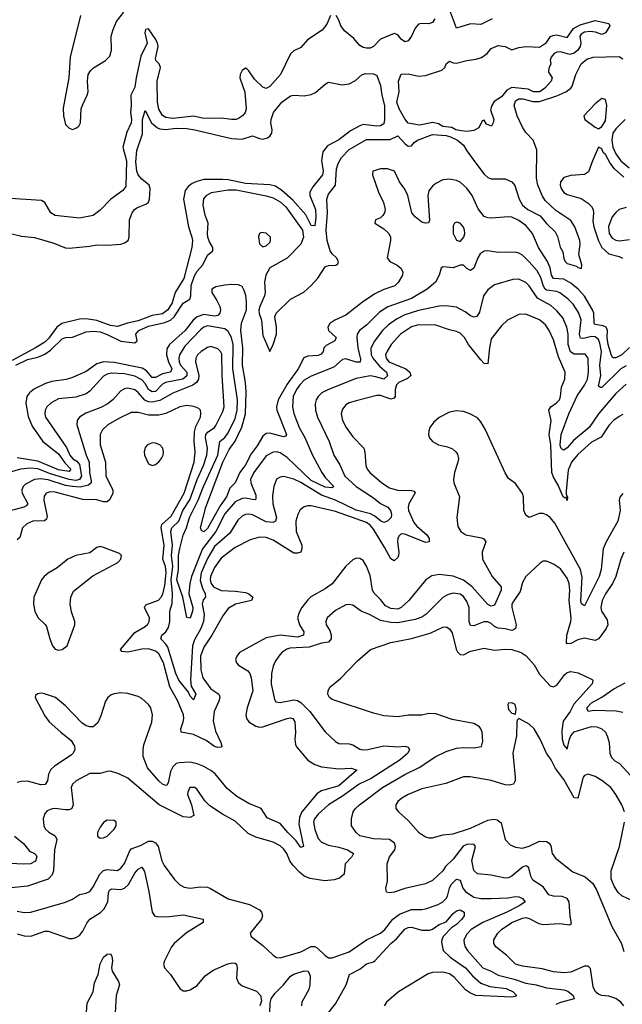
# Model space of a CAD drawing. Header units: inches. Extents: x 1694797 to 1849917, y 907313 to 1017959.
# Tile 456 of 656: x 1772265 to 1775748, y 972798 to 978486. Entities that reach past the tile are written whole.
import ezdxf

# ---------------------------------------------------------------- set-up
doc = ezdxf.new("R2010")
doc.units = ezdxf.units.IN
doc.header["$MEASUREMENT"] = 0
doc.layers.add('B7977', color=7, linetype='Continuous')

msp = doc.modelspace()

# ---------------------------------------------------------------- linework, layer by layer
at = {"layer": 'B7977', "color": 5}
for points, elevation in [([(1772617.2, 978510), (1772557.3, 978270), (1772549.2, 978150.8), (1772515.6, 977975.6), (1772517.4, 977930), (1772530, 977880.7), (1772550, 977859.5), (1772570, 977852.2), (1772590, 977858.4), (1772606.6, 977870), (1772616.9, 977890), (1772621.1, 977970), (1772627.5, 977992.5), (1772655.3, 978050), (1772659.8, 978070), (1772656.1, 978130), (1772661.5, 978170), (1772673.5, 978190), (1772691.8, 978208.2), (1772761.3, 978250), (1772785.7, 978274.3), (1772795.8, 978310), (1772793.5, 978390), (1772804.6, 978430), (1772823.9, 978476.1), (1772867, 978530)], 620), ([(1774996.3, 978490), (1774930, 978457.7), (1774870, 978461.1), (1774790, 978436.4), (1774755.5, 978530)], 580), ([(1774060.5, 978510), (1774039.7, 978460.3), (1774013.8, 978426.2), (1773927.8, 978370), (1773890, 978324.9), (1773850, 978306.4), (1773830.9, 978289.1), (1773772.2, 978170), (1773710, 978099.6), (1773690, 978088.9), (1773670, 978096.1), (1773622.6, 978142.6), (1773590, 978190.4), (1773579.4, 978199.4), (1773570, 978206.4), (1773550, 978192.7), (1773538.7, 978170), (1773537.1, 978150), (1773567.1, 978067.1), (1773573.6, 977970), (1773569, 977950), (1773553.6, 977930), (1773530, 977914.3), (1773515.1, 977910), (1773490, 977908.8), (1773430, 977916.4), (1773330, 977915.5), (1773270, 977927.8), (1773150, 977914.6), (1773110, 977920.5), (1773090, 977932.9), (1773070, 977969.3), (1773062, 978010), (1773060.4, 978130), (1773078.7, 978210), (1773070.2, 978230), (1773052.1, 978250), (1773050, 978261), (1773064.5, 978330), (1773061, 978350), (1773051.9, 978371.9), (1773010, 978433.4), (1772991.3, 978428.7), (1772988.4, 978410), (1773001.3, 978350), (1772964.7, 978275.3), (1772937.2, 978150), (1772930, 978095.3), (1772907.8, 978050), (1772909.2, 977990.8), (1772904.6, 977950), (1772910.8, 977910), (1772909.1, 977890.9), (1772884.2, 977835.8), (1772861.2, 977750), (1772882.3, 977670), (1772878.6, 977521.4), (1772861.4, 977498.6), (1772792.6, 977450), (1772730, 977385.7), (1772690, 977354.9), (1772610, 977338.9), (1772470, 977354.9), (1772444.2, 977370), (1772410.4, 977430), (1772390, 977440.9), (1772210, 977453.8)], 580), ([(1774663.5, 978490), (1774650, 978468.7), (1774630, 978461.6), (1774590, 978463.8), (1774570, 978459.1), (1774550, 978437.3), (1774530, 978390.8), (1774510, 978362.8), (1774490, 978357.3), (1774470, 978373.4), (1774450, 978399.1), (1774430, 978406), (1774350, 978373.1), (1774309.4, 978330), (1774290, 978320.9), (1774270, 978320.9), (1774250, 978325.2), (1774230, 978336.5), (1774196.9, 978376.9), (1774141.9, 978421.9), (1774120.6, 978450), (1774110, 978483), (1774093.6, 978510)], 580), ([(1772242.5, 976490), (1772310, 976523.3), (1772370, 976537), (1772410, 976554.1), (1772443.4, 976576.6), (1772510, 976643), (1772530, 976649.9), (1772570, 976652.1), (1772650, 976682.2), (1772690, 976686.7), (1772730, 976682), (1772770, 976667.9), (1772848.7, 976628.7), (1772930, 976618.4), (1772943, 976630), (1772935.9, 976670), (1772952.6, 976690), (1773010, 976714.8), (1773103.5, 976736.5), (1773135.7, 976750), (1773158.5, 976770), (1773210, 976847.7), (1773247.9, 976872.1), (1773254.9, 976890), (1773256.6, 976950), (1773274.6, 977005.4), (1773290, 977032.3), (1773322.8, 977070), (1773350, 977125), (1773380.7, 977150), (1773382, 977170), (1773362.4, 977202.4), (1773352.1, 977230), (1773349.7, 977250), (1773354.7, 977310), (1773336.2, 977356.2), (1773325.1, 977414.9), (1773330, 977450.8), (1773347.4, 977472.6), (1773372.8, 977487.2), (1773470, 977503.9), (1773516.1, 977503.9), (1773690, 977468.7), (1773730, 977456), (1773770, 977433.7), (1773803.9, 977403.9), (1773898.6, 977270), (1773905.4, 977230), (1773890.5, 977189.5), (1773811.5, 977108.5), (1773710, 977053.3), (1773687.6, 977010), (1773680.5, 976970), (1773683.9, 976910), (1773680.1, 976890), (1773652.8, 976830), (1773647.7, 976807.7), (1773649.3, 976789.3), (1773663.1, 976750), (1773670, 976661.2), (1773710.5, 976569.5), (1773730, 976608.7), (1773748.8, 976670), (1773749, 976710), (1773739.7, 976770), (1773748, 976790), (1773830, 976870.8), (1773908, 976912), (1773950, 976949.8), (1773987.4, 976992.6), (1774030, 977058.1), (1774050, 977065.4), (1774092.9, 977067.1), (1774103.9, 977076.1), (1774107.3, 977090), (1774095.4, 977110), (1774070, 977133.1), (1774059.3, 977150), (1774041.5, 977210), (1774035.6, 977270), (1774043.4, 977370), (1774039.9, 977450), (1774050, 977478.8), (1774089.4, 977530), (1774095.8, 977624.2), (1774105.6, 977654.4), (1774125.4, 977690), (1774170, 977736.4), (1774270, 977794.5), (1774406.6, 977793.4), (1774450, 977815.3), (1774490, 977769.8), (1774510, 977754.4), (1774530, 977758), (1774544, 977776), (1774564.6, 977790), (1774650, 977823), (1774730, 977816.4), (1774753.9, 977810), (1774794.4, 977790), (1774830, 977761.6), (1774848.6, 977728.6), (1774906.3, 977650), (1774950, 977592.7), (1774970, 977573.6), (1774990, 977566), (1775070, 977566.6), (1775110, 977549.9), (1775127.2, 977527.2), (1775151.9, 977450), (1775170, 977414.8), (1775201.9, 977390), (1775273.7, 977353.7), (1775310, 977308.4), (1775360.6, 977260.6), (1775373.7, 977233.7), (1775389, 977171), (1775404.5, 977144.5), (1775410, 977106), (1775418, 977090), (1775430, 977077.2), (1775482.7, 977062.7), (1775490, 977055.1), (1775511.5, 977048.5), (1775514, 977070), (1775496.4, 977130), (1775505, 977190), (1775502.3, 977210), (1775472.7, 977290), (1775450, 977326), (1775363.5, 977383.5), (1775301.7, 977441.7), (1775285.9, 977465.9), (1775260.4, 977530), (1775252.1, 977570), (1775254.7, 977734.7), (1775232.3, 977790), (1775190, 977835), (1775170, 977865.4), (1775139.7, 977930), (1775123.1, 977990), (1775130, 978017), (1775150, 978029), (1775172.1, 978027.9), (1775230, 978013.2), (1775270, 978014), (1775370, 978045.8), (1775421.2, 978070), (1775450, 978089.9), (1775457.3, 978102.7), (1775479.9, 978170), (1775510.1, 978230), (1775542.4, 978257.6), (1775579.5, 978270), (1775730, 978272.6), (1775750, 978260.6)], 580), ([(1772211.2, 977251.2), (1772275.9, 977235.9), (1772350, 977226.8), (1772456.9, 977196.9), (1772528.9, 977168.9), (1772550, 977165.7), (1772670, 977176.8), (1772710, 977184.8), (1772770, 977182.6), (1772849.9, 977190.1), (1772870, 977196), (1772891.5, 977210), (1772898, 977230), (1772900.2, 977330), (1772914.7, 977370), (1772928.6, 977390), (1772941, 977399), (1772998.5, 977421.5), (1773008.8, 977431.2), (1773014.6, 977450), (1773019.3, 977510), (1773013.9, 977530), (1772970, 977564.7), (1772949.1, 977589.1), (1772941.3, 977610), (1772935.5, 977664.5), (1772941.3, 977730), (1772974, 977826), (1772974.2, 977910), (1772990, 977961.6), (1773026.2, 977890), (1773061.6, 977861.6), (1773075.6, 977855.6), (1773110, 977851.7), (1773170, 977858.4), (1773230, 977856.9), (1773277.6, 977850), (1773490, 977798.6), (1773550, 977796.3), (1773610, 977815.2), (1773650, 977799), (1773670, 977796.1), (1773696.8, 977803.2), (1773710, 977812.5), (1773722, 977830), (1773724.5, 977850), (1773717.3, 977890), (1773718.2, 977910), (1773731.7, 977950), (1773780.2, 978010), (1773830, 978045.4), (1773850, 978050.2), (1773910, 978045.1), (1773950, 978053.6), (1773974, 978066), (1774030, 978114), (1774050, 978125.5), (1774128.7, 978108.7), (1774170, 978115.6), (1774206, 978134), (1774244.2, 978170), (1774264.9, 978175.1), (1774310, 978173.9), (1774330, 978162.6), (1774350, 978105.5), (1774357.8, 978050), (1774374.1, 977990), (1774374.3, 977910), (1774370, 977884.8), (1774350, 977873.2), (1774330, 977871.2), (1774250, 977880.9), (1774230, 977873.6), (1774176.9, 977843.1), (1774110, 977792.7), (1774043.3, 977756.7), (1774017, 977723), (1774008.4, 977671.6), (1774018.1, 977610), (1774014.8, 977590), (1773959.5, 977520.5), (1773941.5, 977490), (1773941.5, 977470), (1773973.8, 977390), (1773976.2, 977343.8), (1773970, 977294.5), (1773950, 977297.7), (1773918.9, 977358.9), (1773844.2, 977444.2), (1773779.7, 977499.7), (1773743.7, 977523.7), (1773710, 977531.2), (1773570, 977539.8), (1773470, 977561.3), (1773436.7, 977563.3), (1773330, 977562.7), (1773288.2, 977551.8), (1773260.9, 977539.1), (1773238.1, 977521.9), (1773221.3, 977498.7), (1773212.1, 977450), (1773240.4, 977290), (1773260.7, 977230), (1773264.1, 977210), (1773259.8, 977170), (1773212.9, 976990), (1773163.3, 976910), (1773145.6, 976850), (1773120.3, 976810), (1773090, 976787.2), (1773030, 976777.2), (1772950, 976745.8), (1772887.5, 976732.5), (1772830, 976713), (1772790, 976719), (1772710, 976748.2), (1772650, 976757.9), (1772610, 976756.6), (1772508.6, 976730), (1772479.5, 976710), (1772433.6, 976646.4), (1772410, 976623.8), (1772356.4, 976590), (1772222.3, 976517.7)], 560), ([(1775764.7, 977910), (1775710, 977855), (1775693.5, 977830), (1775687.6, 977790), (1775692.6, 977750), (1775710, 977711.1), (1775739.5, 977670), (1775787.3, 977630)], 580), ([(1775756.3, 977576.3), (1775703.6, 977623.6), (1775677, 977657), (1775650, 977706.4), (1775637.9, 977717.9), (1775630, 977739.1), (1775610, 977749.3), (1775574.7, 977670), (1775552.8, 977607.2), (1775529.2, 977590.8), (1775450, 977585.3), (1775410, 977573.5), (1775390.1, 977550), (1775388.2, 977530), (1775394.2, 977510), (1775410, 977488.4), (1775430, 977476.4), (1775510, 977452.9), (1775550, 977426.2), (1775570, 977406.7), (1775578.6, 977390), (1775581.9, 977370), (1775578.2, 977321.8), (1775583.2, 977290), (1775610, 977209.4), (1775629.7, 977170), (1775670, 977134.1), (1775730, 977118.1), (1775748.8, 977108.8)], 620), ([(1775790, 976591.6), (1775745.6, 976550), (1775710, 976533.4), (1775693.5, 976533.5), (1775685.3, 976545.3), (1775665.9, 976610), (1775660.9, 976650), (1775662, 976690), (1775655, 976710), (1775637.7, 976717.7), (1775590, 976725.2), (1775584.6, 976730), (1775582.3, 976790), (1775575.5, 976810), (1775530, 976888.9), (1775491.8, 976930), (1775450, 976963.8), (1775410, 976986.5), (1775350, 976991.6), (1775338.3, 977010), (1775330, 977053.3), (1775315, 977090), (1775263.9, 977170), (1775229.5, 977250), (1775190, 977297.4), (1775150, 977326.6), (1775110, 977344.9), (1775090, 977347.8), (1774990, 977338.7), (1774970, 977340.4), (1774950, 977348.5), (1774913.8, 977393.8), (1774880.7, 977470), (1774850, 977513.2), (1774810, 977547.7), (1774790, 977557), (1774750, 977564.5), (1774710, 977559.9), (1774670, 977540.2), (1774650, 977523.9), (1774630, 977497.8), (1774624.1, 977470), (1774633.6, 977326.4), (1774627.5, 977312.5), (1774610, 977309.8), (1774590, 977315.8), (1774550, 977346.2), (1774531.5, 977370), (1774507.3, 977470), (1774490, 977507.2), (1774460.4, 977550), (1774431.3, 977610), (1774390, 977625.1), (1774350, 977624.4), (1774305.4, 977610), (1774304.1, 977590), (1774339.3, 977490), (1774368.5, 977430), (1774377.8, 977390), (1774373.8, 977370), (1774364.6, 977355.4), (1774350, 977341.3), (1774321, 977330), (1774317.3, 977310), (1774370, 977277.7), (1774398.8, 977250), (1774407.1, 977230), (1774408.7, 977210), (1774389, 977110), (1774403.7, 977090), (1774447.4, 977067.4), (1774467.6, 977050), (1774479.3, 977030), (1774476.5, 977010), (1774452.1, 976967.9), (1774432.2, 976947.8), (1774370, 976927.8), (1774317.7, 976902.3), (1774246.1, 976853.9), (1774150, 976779.8), (1774085.7, 976750), (1774056.9, 976730), (1774045.2, 976710), (1774050.2, 976690), (1774093.4, 976650), (1774086, 976630), (1774035.3, 976604.7), (1774023.6, 976590), (1774018.9, 976570), (1774007, 976553), (1773990, 976546.9), (1773930, 976541.3), (1773907.9, 976532.1), (1773874.3, 976470), (1773810, 976380.9), (1773758, 976290), (1773748.7, 976250), (1773751.6, 976230), (1773807.7, 976090), (1773800.5, 976079.5), (1773790, 976075.9), (1773710, 976097.9), (1773690, 976095.6), (1773670, 976081.1), (1773636.5, 976023.5), (1773602.6, 975977.4), (1773570, 975914.1), (1773536.7, 975870), (1773510.1, 975809.9), (1773480.3, 975779.7), (1773461, 975730), (1773423.1, 975676.9), (1773350, 975547.3), (1773330, 975526.6), (1773315.8, 975535.8), (1773309.2, 975550), (1773340.4, 975670), (1773439.2, 975930), (1773476.2, 976003.8), (1773510, 976051.3), (1773548.6, 976131.4), (1773570, 976210), (1773573.9, 976333.9), (1773569.1, 976390), (1773551.7, 976490), (1773553.7, 976590), (1773543.5, 976690), (1773547.6, 976732.4), (1773575.1, 976810), (1773575.4, 976855.4), (1773571.9, 976891.9), (1773562.3, 976922.3), (1773550, 976943.8), (1773530, 976954.7), (1773490, 976956.9), (1773450, 976952.7), (1773398.1, 976941.9), (1773374.7, 976930), (1773375.1, 976910), (1773404.7, 976864.7), (1773421, 976830), (1773424.6, 976810), (1773421.5, 976790), (1773410, 976777.8), (1773390, 976773.5), (1773330, 976782.7), (1773290.3, 976769.7), (1773267.8, 976750), (1773221.8, 976690), (1773129.8, 976610.2), (1773116.2, 976583.8), (1773112.7, 976550), (1773124.5, 976510), (1773145, 976470), (1773137.1, 976450), (1773090, 976439.8), (1773050, 976418.8), (1773030, 976419.7), (1772998, 976458), (1772972.7, 976472.7), (1772810, 976505.9), (1772750, 976509.9), (1772710, 976497.5), (1772650, 976454.6), (1772570, 976418.1), (1772533.1, 976406.9), (1772450, 976395.7), (1772414.8, 976385.2), (1772350, 976352.8), (1772320.9, 976330), (1772306.9, 976310), (1772299.9, 976270), (1772314.7, 976194.7), (1772337.2, 976137.2), (1772398.7, 976050), (1772490, 975978.2), (1772525.7, 975925.7), (1772559.6, 975890), (1772550, 975876.8), (1772490, 975885.6), (1772370, 975934.8), (1772250, 975955.1)], 620), ([(1775770, 977401.6), (1775730, 977388.8), (1775710, 977372.1), (1775690, 977346.2), (1775667.9, 977292.1), (1775672.5, 977250), (1775690, 977224.4), (1775710, 977212.6), (1775730, 977209.1), (1775790, 977215.3)], 640), ([(1775770, 976485.5), (1775738.8, 976470), (1775630, 976360.3), (1775621.4, 976361.4), (1775609.9, 976369.9), (1775623.4, 976430), (1775618.3, 976490), (1775627.5, 976570), (1775618.2, 976618.2), (1775610, 976638.4), (1775590, 976653.9), (1775570, 976654.9), (1775523.7, 976643.7), (1775505.7, 976645.7), (1775499.7, 976670), (1775510, 976751.6), (1775494.4, 976794.4), (1775463, 976843), (1775433.7, 976873.7), (1775387.6, 976907.6), (1775370, 976915.6), (1775310, 976923.7), (1775301.4, 976930), (1775289.5, 976949.5), (1775276.4, 976996.4), (1775254.9, 977034.9), (1775210, 977087.8), (1775170, 977125), (1775150, 977137.2), (1775130, 977142.4), (1775030, 977141.1), (1774970, 977150.6), (1774950, 977148.2), (1774926.7, 977133.3), (1774912.8, 977110), (1774890, 977049.7), (1774870, 977036.3), (1774848.8, 977048.8), (1774830, 977067.3), (1774810, 977067.6), (1774770, 977052.6), (1774710, 977058.7), (1774700.4, 977050), (1774689.1, 977010), (1774667.7, 976970), (1774620.2, 976930), (1774530, 976874.7), (1774392.6, 976827.4), (1774344, 976796), (1774270, 976721.9), (1774229.3, 976690), (1774215.3, 976670), (1774213.1, 976650), (1774220.1, 976590), (1774235.5, 976524.5), (1774232.5, 976507.5), (1774210, 976506.9), (1774150, 976526.1), (1774130, 976522.3), (1774080.6, 976479.4), (1773950, 976426.2), (1773910, 976403.4), (1773883.1, 976376.9), (1773864.4, 976350), (1773845.4, 976310), (1773840.9, 976250), (1773850, 976210.3), (1773879.3, 976130), (1773912.1, 976072.1), (1773957.7, 975970), (1774010.6, 975870), (1774030, 975840.5), (1774079.6, 975790), (1774070, 975782), (1774030, 975785.1), (1773950, 975824.5), (1773810, 975956.2), (1773770, 975984.5), (1773750, 975989.9), (1773730, 975988.4), (1773690, 975965.7), (1773618.9, 975870), (1773599.3, 975830), (1773600.6, 975810), (1773630, 975739.5), (1773630, 975717), (1773626.8, 975713.2), (1773610, 975713.5), (1773570, 975721.6), (1773550, 975720.3), (1773510, 975700.9), (1773450, 975632), (1773397.8, 975530), (1773320.7, 975430), (1773257.9, 975270), (1773247.7, 975230), (1773242.4, 975170), (1773264.8, 975090), (1773264.5, 975070), (1773250, 975028.5), (1773230, 975032.3), (1773207, 975150), (1773173.3, 975250), (1773183.2, 975310), (1773182.9, 975390), (1773190, 975431.3), (1773210, 975507.7), (1773229.2, 975550.8), (1773247, 975610), (1773296.7, 975710), (1773327.1, 975790), (1773410.7, 975970), (1773421.2, 976050), (1773450, 976072.7), (1773470, 976099.1), (1773510, 976182.3), (1773522.5, 976230), (1773523.3, 976290), (1773497, 976470), (1773499.6, 976610), (1773489.9, 976650), (1773470, 976683.8), (1773450, 976700.2), (1773350, 976717.5), (1773330, 976709.9), (1773310, 976693.8), (1773219.5, 976600.5), (1773188.9, 976550), (1773184.4, 976530), (1773185.9, 976510), (1773195.2, 976490), (1773230.1, 976450), (1773231.6, 976428.4), (1773208.4, 976410), (1773108, 976390), (1773090, 976380.1), (1773050, 976339.1), (1773030, 976335.9), (1773021.3, 976341.3), (1773010, 976350.4), (1772990, 976384.3), (1772970, 976405.6), (1772930, 976425.8), (1772870, 976440.7), (1772795.6, 976444.4), (1772770, 976438.3), (1772750, 976427.3), (1772670, 976339.4), (1772650, 976325.6), (1772590, 976304.8), (1772490, 976295.2), (1772446.5, 976273.5), (1772421, 976250), (1772411.6, 976230), (1772410.1, 976210), (1772415, 976190), (1772534.8, 976014.8), (1772554, 975970), (1772572.9, 975950), (1772595.3, 975935.3), (1772610, 975916.4), (1772622.8, 975850), (1772610.8, 975830), (1772590, 975824.5), (1772550, 975830.7), (1772442.9, 975862.9), (1772369.4, 975890.6), (1772324.8, 975895.2), (1772269.8, 975890.2), (1772204.4, 975870)], 640), ([(1775770, 976380.8), (1775710, 976326.6), (1775610, 976209.3), (1775555.7, 976130), (1775465.7, 976054.3), (1775430, 976013.2), (1775410, 975998.6), (1775402.6, 976002.6), (1775392.4, 976012.4), (1775388, 976030), (1775394.9, 976090), (1775437.8, 976210), (1775486.7, 976313.3), (1775530, 976373.8), (1775547, 976410), (1775552.8, 976450), (1775551, 976531), (1775533.1, 976553.1), (1775470, 976554.6), (1775448.2, 976568.2), (1775434.2, 976610), (1775435, 976670), (1775427.9, 976710), (1775403.2, 976763.2), (1775370, 976804.7), (1775334.7, 976834.7), (1775257.2, 976877.2), (1775210, 976948.2), (1775190, 976967), (1775150, 976986.5), (1775114.3, 976985.7), (1775010, 976953.5), (1774970, 976925.7), (1774946.4, 976890), (1774923.4, 976796.6), (1774907.7, 976772.3), (1774890, 976768.4), (1774870, 976775.1), (1774839.2, 976799.2), (1774790, 976825.7), (1774730, 976833.2), (1774690, 976830.5), (1774570, 976806.5), (1774490, 976780.3), (1774443.5, 976756.5), (1774396.7, 976723.3), (1774362.3, 976690), (1774312.9, 976627.1), (1774294.4, 976585.6), (1774295.6, 976550), (1774305.4, 976530), (1774343.9, 976483.9), (1774385.8, 976450), (1774390, 976427.7), (1774370, 976409.9), (1774323.4, 976423.4), (1774290, 976427.7), (1774210, 976413.5), (1774049.7, 976350.3), (1774011.3, 976330), (1773990.2, 976310), (1773978, 976290), (1773972.4, 976267.6), (1773974.8, 976230), (1773986.9, 976190), (1774054.1, 976050), (1774081, 975970), (1774114.3, 975914.3), (1774145, 975850), (1774210.1, 975790), (1774310, 975724), (1774350, 975691.6), (1774392.4, 975670), (1774408.7, 975650), (1774413.8, 975630), (1774411.9, 975610), (1774390, 975589.2), (1774370, 975581.6), (1774350, 975590.5), (1774318.4, 975618.4), (1774292, 975632), (1774210, 975652.6), (1774090, 975710.2), (1774010, 975739.5), (1773890, 975813.2), (1773850, 975832.1), (1773790, 975846.6), (1773770, 975843.8), (1773750, 975831), (1773732.8, 975790), (1773725.3, 975734.7), (1773728.1, 975690), (1773748.8, 975611.2), (1773743.9, 975590), (1773730, 975581.5), (1773690, 975585.1), (1773610, 975624.9), (1773590, 975630.4), (1773570, 975627.8), (1773550, 975618.4), (1773525.8, 975594.2), (1773480.1, 975519.9), (1773390, 975441.9), (1773350, 975374.4), (1773313.7, 975290), (1773307.4, 975247.4), (1773321.7, 975201.7), (1773337.5, 975170), (1773339.7, 975150), (1773325.8, 975134.2), (1773320.3, 975110), (1773331.4, 975050), (1773326.4, 975010), (1773312.5, 974970), (1773276.1, 974903.9), (1773263.5, 974870), (1773252.8, 974672.8), (1773256.9, 974636.9), (1773282.6, 974590), (1773270, 974558), (1773250, 974578.4), (1773241.3, 974601.3), (1773185.4, 974670), (1773166.9, 974710), (1773121.2, 974861.2), (1773110, 974879.6), (1773080.9, 974910), (1773086.6, 974930), (1773109.6, 974950.4), (1773125.6, 974974.4), (1773132.2, 975010), (1773132.6, 975070), (1773147.1, 975112.9), (1773147.7, 975172.3), (1773140.6, 975250), (1773150.5, 975330), (1773142.9, 975390), (1773149, 975450), (1773138.4, 975530), (1773143.3, 975550), (1773184.1, 975590), (1773208.7, 975650), (1773247.4, 975712.6), (1773290.9, 975829.1), (1773328, 975910), (1773345.9, 975970), (1773351.3, 976010), (1773339.6, 976070), (1773341.4, 976090), (1773354.2, 976105.8), (1773390.5, 976129.5), (1773398.7, 976141.3), (1773438.1, 976221.9), (1773446.7, 976250), (1773435.1, 976430), (1773433, 976553), (1773425.3, 976570), (1773410, 976585.3), (1773370, 976598), (1773350, 976592.8), (1773313.6, 976570), (1773293.2, 976550), (1773283, 976530), (1773281.6, 976510), (1773299.9, 976430), (1773298, 976410), (1773287.4, 976390), (1773265.8, 976374.2), (1773150, 976328.6), (1773074, 976286), (1773030, 976276.6), (1773010, 976278.7), (1772988.3, 976288.3), (1772950, 976332.4), (1772930, 976347.2), (1772890, 976357.4), (1772870, 976353), (1772850, 976341.4), (1772802.8, 976290), (1772770, 976264.1), (1772734.7, 976245.3), (1772646.5, 976213.5), (1772610.1, 976189.9), (1772597.2, 976170), (1772595, 976145), (1772649.2, 975970), (1772666, 975930), (1772669.2, 975870), (1772678.5, 975821.5), (1772677.8, 975810), (1772663.3, 975796.7), (1772614, 975786), (1772570, 975788.8), (1772530, 975796.1), (1772430, 975828.5), (1772385.6, 975834.4), (1772350, 975829.9), (1772297.7, 975802.3), (1772285.3, 975790), (1772277.2, 975770), (1772279.9, 975750), (1772311.5, 975690), (1772302.1, 975677.9), (1772289.6, 975670.4), (1772210.6, 975649.4)], 660), ([(1775750, 976204.7), (1775730, 976194.4), (1775697.1, 976170), (1775670, 976142), (1775625.7, 976074.3), (1775570, 976045.3), (1775490, 975974.8), (1775454.1, 975930), (1775435.3, 975884.7), (1775422.6, 975762.6), (1775422.9, 975742.9), (1775430.1, 975729.9), (1775430, 975708.3), (1775426.3, 975713.7), (1775429.1, 975729.1), (1775417.5, 975722.5), (1775406.7, 975730), (1775377.5, 975797.5), (1775350, 975842.9), (1775341, 975870), (1775335, 976030), (1775325.8, 976090), (1775337.6, 976170), (1775323.2, 976230), (1775335.4, 976250), (1775367.9, 976272.1), (1775384.5, 976290), (1775391.5, 976310), (1775396.8, 976363.2), (1775415.6, 976410), (1775418.2, 976450), (1775378.4, 976538.4), (1775350, 976636.9), (1775325.2, 976690), (1775303.7, 976723.7), (1775270, 976752.1), (1775190, 976785), (1775150, 976782.7), (1775083.8, 976750), (1775050, 976718), (1774990, 976643), (1774979.3, 976590), (1774970, 976497), (1774950, 976499.2), (1774930, 976520.7), (1774859.7, 976610), (1774836.5, 976650), (1774810, 976675.5), (1774790, 976685.6), (1774750, 976694.2), (1774670, 976722.1), (1774570, 976723.5), (1774528.8, 976711.2), (1774466.1, 976670), (1774412.4, 976610), (1774388, 976572), (1774379.8, 976550), (1774382.2, 976530), (1774399, 976510), (1774496.1, 976470), (1774519.6, 976450), (1774525.3, 976430), (1774506.2, 976413.8), (1774455.6, 976390), (1774443.2, 976376.8), (1774435.7, 976350), (1774435.2, 976310), (1774430, 976300.3), (1774410, 976293.1), (1774350, 976315.9), (1774330, 976316), (1774210, 976285.2), (1774170, 976272.2), (1774150, 976260.3), (1774130, 976235.6), (1774123.5, 976210), (1774131.1, 976170), (1774151.9, 976130), (1774190, 976076.9), (1774253.8, 976010), (1774260.6, 975990), (1774265.2, 975910), (1774273.4, 975890), (1774289.1, 975870), (1774357.6, 975810), (1774402.4, 975782.4), (1774448.5, 975768.5), (1774530, 975766.2), (1774543.2, 975763.2), (1774550, 975753.4), (1774514.6, 975690), (1774510.1, 975670), (1774512.3, 975650), (1774542.4, 975582.4), (1774560.4, 975560.4), (1774617.7, 975510), (1774631.4, 975490), (1774631.4, 975470), (1774610, 975466.5), (1774490, 975514.3), (1774470, 975515.6), (1774457, 975503), (1774450.7, 975489.3), (1774449.1, 975469.1), (1774457.1, 975410), (1774454.6, 975390), (1774450, 975378.5), (1774430, 975361), (1774410, 975370.9), (1774376, 975436), (1774310, 975542.7), (1774290, 975566.9), (1774270, 975581.5), (1774090, 975645.6), (1773950, 975678), (1773930, 975678.2), (1773908.7, 975671.3), (1773885.5, 975654.5), (1773872, 975628), (1773861.6, 975590), (1773863.1, 975530), (1773895.2, 975450), (1773896.1, 975430), (1773888.9, 975410), (1773870, 975403.6), (1773850, 975404.9), (1773730, 975479.4), (1773690, 975494.2), (1773650, 975496.4), (1773597.7, 975482.3), (1773510, 975437.3), (1773430, 975374.6), (1773390, 975321.2), (1773368, 975270), (1773366.3, 975250), (1773370.9, 975230), (1773385.2, 975210), (1773430, 975188.3), (1773510, 975185.3), (1773570, 975176.5), (1773589.1, 975170), (1773612.1, 975150), (1773604.4, 975130), (1773512, 975110), (1773470, 975084.2), (1773438.5, 975041.5), (1773375.7, 974930), (1773330, 974861.4), (1773310.8, 974810), (1773311.7, 974730), (1773323.7, 974683.7), (1773370, 974621.4), (1773415.4, 974590), (1773419.3, 974579.3), (1773421.3, 974570), (1773415, 974550), (1773389.7, 974490), (1773383.4, 974436.6), (1773396.9, 974376.9), (1773427.8, 974310), (1773432.7, 974290), (1773430, 974283), (1773410, 974281), (1773390, 974288.4), (1773342.4, 974322.4), (1773270, 974356.9), (1773198.3, 974370), (1773195.3, 974390), (1773210.6, 974429.4), (1773213.8, 974450), (1773210.7, 974470), (1773178.5, 974550), (1773132.6, 974632.6), (1773096.9, 974770), (1773070, 974822.1), (1773050, 974837.9), (1773010, 974851.1), (1772970, 974850.3), (1772890, 974832.4), (1772855.6, 974835.6), (1772847.4, 974847.4), (1772930, 974946.2), (1772990, 974979.8), (1773006.3, 974993.7), (1773014.1, 975010), (1773014.2, 975030), (1772987.1, 975090), (1772993.5, 975106.5), (1773066.6, 975133.4), (1773082.5, 975150), (1773091.7, 975168.3), (1773103.3, 975216.7), (1773111.8, 975291.8), (1773107.7, 975327.7), (1773092.6, 975370), (1773099.7, 975450), (1773082.1, 975550), (1773085.6, 975570), (1773141.2, 975618.8), (1773214.6, 975750), (1773274, 975930), (1773279.6, 975990), (1773273.3, 976050), (1773274.9, 976105.1), (1773283.2, 976136.8), (1773309.8, 976190), (1773312.2, 976212.2), (1773310.6, 976230.6), (1773300.4, 976240.4), (1773271.5, 976251.5), (1773230, 976257), (1773190, 976248.8), (1773109.4, 976210.6), (1773070, 976201.5), (1773010, 976201.3), (1772950, 976216.2), (1772910, 976216.5), (1772837.2, 976182.8), (1772774.2, 976145.8), (1772743.7, 976116.3), (1772730.1, 976090), (1772729.6, 976030), (1772760.8, 975930), (1772763.4, 975850), (1772803.4, 975770), (1772802.9, 975750), (1772786.2, 975713.8), (1772770, 975699.9), (1772750, 975700.9), (1772710, 975713), (1772630, 975714.7), (1772470, 975757.4), (1772441.9, 975758.1), (1772417.3, 975750), (1772406.3, 975733.7), (1772404, 975710), (1772424.4, 975615.6), (1772419.8, 975600.2), (1772408.1, 975591.9), (1772341.6, 975590), (1772305.8, 975574.2), (1772281.3, 975550), (1772265, 975495), (1772250, 975482)], 680), ([(1775750, 975749.5), (1775733.1, 975726.9), (1775730.3, 975709.7), (1775736.1, 975650), (1775722.1, 975590), (1775655.2, 975470), (1775638.1, 975430), (1775625.1, 975310), (1775614.3, 975270), (1775530, 975099.6), (1775512.2, 975112.2), (1775508.1, 975128.1), (1775515, 975265), (1775506.5, 975310), (1775357.8, 975577.8), (1775330, 975610.5), (1775310, 975625.4), (1775290, 975633.1), (1775267, 975633), (1775210, 975610.7), (1775190, 975623.1), (1775178.8, 975650), (1775177.1, 975730), (1775170, 975749.5), (1775130, 975806.6), (1775090, 975835.1), (1775070, 975867.8), (1774957.5, 976117.5), (1774930, 976163.5), (1774910, 976185.1), (1774867, 976210), (1774830, 976221.8), (1774790, 976225.8), (1774750, 976218.7), (1774690, 976187.4), (1774658.4, 976161.6), (1774635.6, 976130), (1774628.9, 976110), (1774628.1, 976088.1), (1774634, 976070), (1774650.4, 976050), (1774685.5, 976030), (1774738.3, 976018.3), (1774766.5, 976006.5), (1774786.5, 975990), (1774795.7, 975975.7), (1774801, 975950), (1774797.8, 975930), (1774777.4, 975870), (1774771.9, 975830), (1774774.5, 975810), (1774806.8, 975730), (1774791, 975610), (1774797.4, 975557.4), (1774814.9, 975530), (1774844.2, 975510), (1774933.4, 975493.4), (1774946.7, 975486.7), (1774959, 975470), (1774937.5, 975410), (1774939.2, 975370), (1774995.6, 975270), (1775046.7, 975210), (1775046.7, 975190), (1775010, 975103.5), (1774990, 975098.8), (1774970, 975108.1), (1774880.3, 975210), (1774830, 975247.8), (1774770, 975270.6), (1774690, 975281.4), (1774646.6, 975273.4), (1774611.6, 975250), (1774513.9, 975130), (1774470.1, 975089.9), (1774450, 975080.3), (1774410, 975083.9), (1774379.7, 975099.7), (1774350, 975137.3), (1774313, 975173), (1774304.2, 975190), (1774290, 975274.7), (1774270, 975328.3), (1774250, 975361.5), (1774230, 975374), (1774210, 975374.8), (1774190, 975365.8), (1774150.2, 975330), (1774070, 975227.3), (1774030, 975197.5), (1773948.3, 975151.7), (1773930, 975135.6), (1773895.2, 975090), (1773879.3, 975060.7), (1773871.3, 975030), (1773883, 974990), (1773907.9, 974950), (1773904.6, 974930), (1773870, 974918.9), (1773770, 974929.9), (1773690, 974915.9), (1773536.2, 974830), (1773519.4, 974810), (1773512.6, 974790), (1773518, 974770), (1773530, 974758), (1773584.3, 974724.3), (1773594.4, 974710), (1773603.4, 974683.4), (1773612.1, 974610), (1773580.1, 974510), (1773572.1, 974470), (1773575.8, 974450), (1773590.1, 974430.1), (1773630, 974404.1), (1773650, 974399), (1773670, 974400.9), (1773810.1, 974450.1), (1773830, 974454.1), (1773844.4, 974450), (1773854.8, 974430), (1773858.4, 974370), (1773854.3, 974330), (1773859.1, 974299.1), (1773865.7, 974285.7), (1773930, 974209.4), (1773970, 974183.5), (1774010, 974170.7), (1774110, 974159.4), (1774181.7, 974161.7), (1774212.7, 974150), (1774110, 974061), (1774008.7, 974031.3), (1773983.4, 974016.6), (1773896.5, 973910), (1773881.7, 973878.3), (1773878.4, 973838.4), (1773904.9, 973710), (1773890, 973703.5), (1773861.9, 973741.9), (1773813.8, 973790), (1773770, 973842.7), (1773696, 973876), (1773659.8, 973930), (1773590, 973957.7), (1773519.6, 973999.6), (1773465, 974045), (1773395.4, 974130), (1773370, 974149.9), (1773330, 974171.9), (1773290, 974187.7), (1773250, 974196.2), (1773185.9, 974194.1), (1773170, 974188.6), (1773149.1, 974170), (1773137.2, 974142.8), (1773122.6, 974077.4), (1773114.9, 974065.1), (1773110, 974061.4), (1773090, 974070.4), (1773068.3, 974088.3), (1773004.3, 974164.3), (1772978.8, 974230), (1772978.2, 974270), (1772983, 974297), (1773028.9, 974428.9), (1773033.2, 974470), (1773023.8, 974510), (1773009.7, 974530), (1772970, 974564.8), (1772950, 974575.6), (1772890, 974594.5), (1772850, 974597.6), (1772810, 974592.3), (1772794.4, 974585.6), (1772774.4, 974570), (1772760.3, 974550), (1772734.7, 974465.3), (1772716.6, 974423.4), (1772690, 974401.7), (1772670, 974400.4), (1772650, 974406.4), (1772623.8, 974423.8), (1772530, 974522), (1772471.8, 974570), (1772408.4, 974591.6), (1772390, 974595.1), (1772367.9, 974592.1), (1772356.9, 974583.1), (1772354.8, 974570), (1772410, 974463.8), (1772435.3, 974430), (1772501.8, 974370), (1772563, 974323), (1772582.6, 974290), (1772584.4, 974270), (1772574.5, 974250), (1772561.7, 974238.3), (1772465.8, 974174.2), (1772444.7, 974155.3), (1772431.5, 974128.5), (1772425.1, 974090), (1772411.9, 974068.1), (1772386.8, 974066.8), (1772310, 974087.4), (1772274.1, 974085.9), (1772250, 974078.9)], 720), ([(1775755.9, 975410), (1775739.2, 975370), (1775711.2, 975268.8), (1775690.5, 975229.5), (1775650.1, 975170), (1775630.9, 975130), (1775623.5, 975090), (1775626.6, 975070), (1775660.2, 975020.2), (1775663.6, 974990), (1775655, 974970), (1775619.9, 974920.1), (1775610, 974909.1), (1775590, 974900.5), (1775530, 974913.2), (1775490, 974903.1), (1775450, 974883.2), (1775430, 974880.5), (1775425.6, 974885.6), (1775427, 974930), (1775450.6, 975009.4), (1775451.9, 975028.1), (1775440.3, 975130), (1775444.2, 975190), (1775440.4, 975230), (1775430, 975260.4), (1775390, 975314.5), (1775350, 975341.4), (1775310, 975358.9), (1775301.1, 975358.9), (1775290, 975358.4), (1775273.1, 975346.9), (1775190, 975269.2), (1775170, 975234), (1775157.3, 975182.7), (1775116.2, 975123.8), (1775110.1, 975110), (1775108.8, 975090), (1775134.3, 974990), (1775131.4, 974968.6), (1775119, 974961), (1775110, 974958), (1775070, 974967.9), (1775030, 974971.6), (1775010, 974980.2), (1774990, 974998.3), (1774970, 975008.1), (1774946.9, 975006.9), (1774890, 974984.2), (1774870, 974985.6), (1774863.4, 975010), (1774862, 975090), (1774850, 975124.2), (1774830, 975153.7), (1774810, 975168.4), (1774770, 975172.4), (1774737.3, 975162.7), (1774710, 975147.6), (1774612.6, 975050), (1774590, 975034.4), (1774550, 975020.7), (1774450, 975002.2), (1774410, 975003.1), (1774350, 975014.6), (1774290, 975048), (1774238, 975070), (1774190, 975104), (1774170, 975108.4), (1774150, 975105.7), (1774090, 975074), (1774042, 975030), (1774034, 975010), (1774036.5, 974990), (1774056.7, 974956.7), (1774065.4, 974930), (1774065.2, 974910), (1774050, 974891), (1774010, 974884.2), (1773938.1, 974861.9), (1773825.3, 974854.7), (1773809.1, 974850), (1773780.6, 974830), (1773762.2, 974810), (1773742.3, 974777.7), (1773729.3, 974750.7), (1773720.3, 974710), (1773717.8, 974650), (1773738.3, 974558.3), (1773745.6, 974545.6), (1773770, 974542.6), (1773850, 974557.6), (1773870, 974553.4), (1773890, 974542.6), (1773942.1, 974490), (1774030, 974373.1), (1774090, 974316), (1774110, 974305.8), (1774170, 974302.8), (1774190, 974296.9), (1774230, 974272.6), (1774250, 974267.8), (1774277.2, 974270), (1774370, 974291.7), (1774450, 974285), (1774490, 974289.1), (1774510, 974284.4), (1774518.5, 974270), (1774508.2, 974250), (1774463.5, 974210), (1774296.3, 974103.7), (1774226.3, 974070), (1774130, 974000.1), (1774049.2, 973950), (1773990, 973897.5), (1773968.9, 973870), (1773963.9, 973850), (1773970, 973808.4), (1773990, 973756.9), (1774010, 973734.5), (1774050, 973717.5), (1774110, 973706.5), (1774160.3, 973690), (1774194, 973670), (1774184.7, 973650), (1774145.5, 973610), (1774140.2, 973550), (1774113.9, 973526.1), (1774083, 973517), (1774027.9, 973512.1), (1773944.6, 973524.6), (1773910, 973539.5), (1773881.3, 973561.3), (1773842.8, 973602.8), (1773826.9, 973626.9), (1773809.2, 973670), (1773790, 973696.2), (1773770, 973713), (1773730, 973735.3), (1773630, 973763.5), (1773585.7, 973785.7), (1773510, 973856.3), (1773436.8, 973896.8), (1773364.8, 973944.8), (1773334.5, 973974.5), (1773290, 974039.3), (1773277.2, 974050), (1773249, 974051), (1773235.9, 974024.1), (1773235.5, 974010), (1773258.4, 973950), (1773270.5, 973889.5), (1773250, 973877.6), (1773210, 973880.7), (1773071, 973951), (1772890, 974105.3), (1772837, 974130), (1772790, 974144.2), (1772770, 974143.5), (1772730, 974130.9), (1772670, 974130.7), (1772591.6, 974088.4), (1772569.5, 974070.5), (1772562.9, 974050), (1772574, 973950), (1772565.7, 973930), (1772550, 973921.5), (1772530, 973921), (1772470.2, 973929.8), (1772452.1, 973927.9), (1772424.3, 973915.7), (1772410, 973900.9), (1772401.5, 973870), (1772405.2, 973830), (1772412.1, 973812.1), (1772433, 973793), (1772470, 973771), (1772479.3, 973750), (1772465.2, 973690), (1772460.4, 973570), (1772453.3, 973546.7), (1772430, 973522.1), (1772310, 973481.1), (1772198, 973470)], 740), ([(1775756.5, 972790), (1775740.2, 972810), (1775710, 972832.5), (1775670, 972846.3), (1775626.7, 972850), (1775610, 972856.1), (1775593.4, 972870), (1775579.1, 972899.1), (1775564.4, 973004.4), (1775550, 973019.2), (1775530, 973018.7), (1775450, 972984.5), (1775410, 972981), (1775350, 972986.1), (1775283.8, 973003.8), (1775170, 973018.2), (1775130, 973030.2), (1775079.5, 973079.5), (1775017.6, 973130), (1775006.2, 973150), (1775005.6, 973170), (1775029.3, 973210), (1775049.4, 973230.6), (1775108.6, 973270), (1775170, 973296.8), (1775190, 973299.1), (1775210, 973294.7), (1775264.8, 973264.8), (1775290, 973258.5), (1775385.8, 973265.8), (1775442, 973258), (1775454.7, 973265.3), (1775446.7, 973306.7), (1775440.6, 973390), (1775428.9, 973408.9), (1775401, 973421), (1775350, 973422.4), (1775323.5, 973430), (1775290, 973477.1), (1775230, 973516.2), (1775218.2, 973538.2), (1775207, 973587), (1775196.4, 973596.4), (1775190, 973598.6), (1775170, 973590.7), (1775110, 973539.3), (1775090, 973529.4), (1775070, 973527.5), (1774990, 973544.6), (1774911.8, 973551.8), (1774890, 973570.4), (1774878, 973630), (1774899.4, 973710), (1774890, 973723.2), (1774850, 973721.5), (1774828.3, 973711.7), (1774770, 973637.4), (1774725.8, 973594.2), (1774709.9, 973570.1), (1774650, 973513.8), (1774610, 973494.7), (1774491.7, 973468.3), (1774430, 973446.7), (1774402.5, 973442.5), (1774385.5, 973445.5), (1774382, 973470), (1774390.6, 973510), (1774388.9, 973610), (1774402.7, 973650), (1774433.2, 973690), (1774436.6, 973710), (1774431.4, 973730), (1774402, 973750), (1774310, 973755.1), (1774230, 973772.4), (1774210.1, 973790.1), (1774182.7, 973830), (1774182, 973870), (1774192.3, 973910), (1774206.5, 973930), (1774229.2, 973950), (1774361.1, 974050), (1774490, 974126.2), (1774574.2, 974165.8), (1774670.3, 974230), (1774730, 974258.3), (1774790, 974277.4), (1774830, 974281.7), (1774890, 974279.1), (1774933.2, 974286.8), (1774942.4, 974317.6), (1774937.7, 974370), (1774931.1, 974390), (1774921.6, 974401.6), (1774890, 974420.6), (1774764, 974444), (1774670, 974475.6), (1774630, 974477.3), (1774590, 974468.5), (1774511.7, 974468.3), (1774450, 974459.6), (1774370, 974464.9), (1774310, 974479.6), (1774070, 974558.2), (1774055.2, 974570), (1774046.2, 974590), (1774047.3, 974610), (1774056.5, 974630), (1774119.9, 974680.1), (1774217.7, 974782.3), (1774293, 974847), (1774410.8, 974889.2), (1774530, 974911.8), (1774638.1, 974941.9), (1774710, 974976.1), (1774730, 974978.5), (1774750, 974966.6), (1774764.4, 974944.4), (1774786.7, 974850), (1774794.6, 974834.6), (1774810, 974819.4), (1774830, 974818), (1774870, 974839.2), (1774950, 974854.8), (1775010, 974843.7), (1775070, 974850.6), (1775110, 974848.2), (1775164.2, 974830), (1775192, 974812), (1775238.5, 974758.5), (1775270, 974705.6), (1775330, 974638), (1775350, 974632.3), (1775370, 974642), (1775416.5, 974703.5), (1775430, 974714.7), (1775450, 974721.3), (1775493.3, 974713.3), (1775574, 974674), (1775577.2, 974670), (1775574, 974650), (1775467.1, 974532.9), (1775445.5, 974490), (1775405.9, 974434.1), (1775398.2, 974378.2), (1775400.4, 974330), (1775410, 974294.7), (1775430, 974271.8), (1775442.2, 974330), (1775451.1, 974350), (1775470, 974373.2), (1775570, 974402.5), (1775600.9, 974400.9), (1775630, 974389.8), (1775649.9, 974369.9), (1775662.7, 974342.7), (1775671.3, 974310), (1775675.2, 974250), (1775684.7, 974224.7), (1775705.2, 974205.2), (1775732.5, 974190), (1775797.8, 974117.8)], 760), ([(1775750, 974484.3), (1775711.7, 974491.7), (1775585.1, 974494.9), (1775549.9, 974489.9), (1775543.6, 974510), (1775570, 974539.2), (1775630, 974572.3), (1775698.8, 974621.2), (1775764.3, 974655.7)], 740), ([(1775760.7, 973910), (1775745.8, 973950), (1775710, 974011.1), (1775680.9, 974050), (1775630, 974091.7), (1775590, 974115.1), (1775550, 974128.5), (1775530, 974120.5), (1775522, 974110), (1775490.2, 973989.8), (1775470, 973991.8), (1775410, 974097.7), (1775361, 974161), (1775336.9, 974210), (1775310, 974249.6), (1775273.6, 974330), (1775238.9, 974390), (1775210, 974416.2), (1775150, 974448.7), (1775140.7, 974439.3), (1775138.8, 974430), (1775135.8, 974350), (1775114.3, 974250), (1775129.1, 974110), (1775128.8, 974090), (1775118, 974070), (1775095.2, 974064.8), (1775070, 974066.8), (1774990, 974091.7), (1774868.3, 974111.7), (1774830, 974112.1), (1774727, 974073), (1774590, 974042.5), (1774510, 974009.8), (1774473.4, 973990), (1774450.3, 973970), (1774438.9, 973950), (1774439.5, 973930), (1774454, 973910), (1774510, 973860.9), (1774570, 973793.6), (1774610, 973766.2), (1774630, 973759.3), (1774650, 973760.1), (1774710, 973778), (1774770, 973782.8), (1774870, 973815), (1774970, 973861.7), (1775008.1, 973868.1), (1775024.3, 973864.3), (1775047, 973847), (1775071.2, 973751.2), (1775100.3, 973720.3), (1775130, 973705.2), (1775170, 973700.8), (1775210, 973712.2), (1775270, 973740.8), (1775310, 973739.4), (1775324.4, 973730), (1775334.2, 973714.2), (1775343.2, 973670), (1775362.3, 973642.3), (1775462.8, 973562.8), (1775533.9, 973533.9), (1775576.7, 973496.7), (1775599.6, 973459.6), (1775686.9, 973246.9), (1775743.2, 973150), (1775757.2, 973102.8)], 780), ([(1775810, 973394.8), (1775744.8, 973424.8), (1775724, 973444), (1775701.6, 973481.6), (1775683.3, 973523.3), (1775683.1, 973570), (1775730.7, 973710), (1775759.8, 973850)], 780), ([(1772235, 973770), (1772286.5, 973726.5), (1772322.4, 973682.4), (1772350.3, 973670), (1772359.5, 973659.5), (1772363.8, 973650), (1772355.4, 973624.6), (1772326.8, 973610), (1772287.6, 973607.6), (1772210, 973611.9)], 720), ([(1772250, 973336.5), (1772290, 973328.4), (1772330, 973331.2), (1772530, 973388.4), (1772570, 973406.7), (1772610, 973432.9), (1772650, 973439.7), (1772670, 973450.2), (1772690, 973476.1), (1772727.9, 973550), (1772748.8, 973571.2), (1772770, 973577.9), (1772830, 973571.5), (1772850, 973585.4), (1772870, 973611.1), (1772899, 973681), (1772910, 973696.8), (1772963.4, 973716.6), (1773010, 973741.5), (1773030, 973740.7), (1773050.4, 973730.4), (1773065.1, 973710), (1773087, 973627), (1773099.6, 973599.6), (1773160.1, 973520.1), (1773190, 973488.9), (1773215.9, 973475.9), (1773250, 973470.2), (1773310, 973476.5), (1773350, 973474.2), (1773367.8, 973467.8), (1773470, 973407.2), (1773594, 973374), (1773650, 973344.4), (1773663.1, 973330), (1773668.8, 973310), (1773663.1, 973290), (1773596.3, 973210), (1773602.8, 973190), (1773670, 973138.7), (1773730, 973082), (1773750, 973068.9), (1773770, 973066.3), (1773890, 973101.7), (1773950, 973132.7), (1773970, 973131.8), (1773984.1, 973124.1), (1774030, 973079.7), (1774050, 973067.7), (1774070, 973066), (1774170, 973100.7), (1774269.9, 973170.1), (1774350, 973209.6), (1774374.7, 973230), (1774421.6, 973290), (1774460.9, 973319.1), (1774530, 973346.2), (1774590, 973345.8), (1774610, 973350.1), (1774684.4, 973375.6), (1774710, 973389.5), (1774730, 973408.7), (1774737.6, 973422.4), (1774749.5, 973470), (1774759.2, 973490), (1774790, 973521.6), (1774810, 973515.3), (1774826.9, 973470), (1774841.8, 973450), (1774890, 973417.2), (1774929.9, 973410.1), (1774989.6, 973409.6), (1775085.8, 973414.2), (1775130, 973421.5), (1775150, 973419.7), (1775170.3, 973410), (1775186.4, 973390), (1775156.5, 973370), (1775079.7, 973330), (1774941.5, 973270), (1774874.2, 973230), (1774850, 973203.8), (1774832.3, 973170), (1774833, 973150), (1774840.5, 973130), (1774852.4, 973110), (1774941.8, 973010), (1774990.4, 972990.4), (1775030, 972966.3), (1775122.7, 972942.7), (1775190, 972920.1), (1775250, 972910.5), (1775310, 972893.6), (1775410, 972882.8), (1775433.7, 972873.7), (1775463.6, 972850), (1775468.7, 972830), (1775390, 972809.5), (1775363.4, 972796.6)], 740), ([(1772250, 973205.2), (1772290, 973193.4), (1772330, 973192.9), (1772410, 973221.3), (1772430, 973221.4), (1772550, 973179.5), (1772570, 973178.4), (1772590, 973184.4), (1772610, 973195.8), (1772630, 973220.3), (1772653.3, 973266.7), (1772670.4, 973289.6), (1772731.7, 973328.3), (1772754.1, 973350), (1772774.4, 973390), (1772777.7, 973442.3), (1772783.1, 973456.9), (1772795, 973465), (1772850, 973461.2), (1772871.4, 973468.6), (1772893.2, 973490), (1772930, 973555.5), (1772950, 973578.2), (1772970, 973590.2), (1772986, 973566), (1773012.2, 973450), (1773030, 973330.8), (1773043.1, 973310), (1773063.6, 973303.6), (1773130, 973305.1), (1773210, 973316), (1773325.5, 973290), (1773324.9, 973270), (1773228.9, 973211.1), (1773156.9, 973150), (1773141.8, 973130), (1773101.5, 973050), (1773096.2, 973030), (1773102, 973010), (1773136, 972970), (1773190.3, 972890.3), (1773210, 972875.5), (1773230, 972875.8), (1773250, 972882.7), (1773290, 972907.7), (1773337.3, 972962.7), (1773384, 972996), (1773468, 973032), (1773497.7, 973037.7), (1773510, 973036.6), (1773517.8, 973030), (1773520.9, 973010), (1773517.2, 972950), (1773530, 972922), (1773550, 972905.4), (1773633.7, 972873.7), (1773656, 972850), (1773661.7, 972818.3), (1773652.2, 972790)], 720), ([(1774030, 972725.4), (1774090, 972801.5), (1774151.6, 972910), (1774170.8, 972970), (1774230, 973001.5), (1774270, 973032.3), (1774310, 973043.7), (1774318.2, 973050), (1774410, 973149.4), (1774442.6, 973177.4), (1774490, 973233.1), (1774510, 973242.8), (1774530, 973243.7), (1774590, 973226.3), (1774633.4, 973226.6), (1774650, 973232.2), (1774690, 973259.8), (1774730, 973275.3), (1774770, 973322.1), (1774790, 973338.7), (1774810, 973343.5), (1774832.9, 973330), (1774833.5, 973310), (1774819.5, 973290), (1774790, 973260.2), (1774760.3, 973239.7), (1774713.4, 973190), (1774704.2, 973170), (1774703.4, 973156.6), (1774713.4, 973110), (1774753, 973070), (1774842.4, 973010), (1774882, 972962), (1774930, 972919.9), (1774981.9, 972901.9), (1775076, 972890), (1775117.1, 972870), (1775136.9, 972850), (1775134.7, 972845.3), (1775110, 972839.9), (1774901.1, 972850), (1774870, 972862.5), (1774842.3, 972882.3), (1774775.7, 972955.7), (1774750, 972975), (1774710, 972983.2), (1774650, 972981.2), (1774625.8, 972974.2), (1774453.6, 972870), (1774384, 972810), (1774370.7, 972790)], 720), ([(1772642.5, 972650), (1772654.5, 972805.5), (1772688.6, 972870), (1772697.8, 972922.2), (1772717.5, 972970), (1772730, 973031.8), (1772750, 973071.2), (1772770, 973088.9), (1772790, 973090.2), (1772796.9, 973076.9), (1772801.2, 973050), (1772794.7, 973010), (1772798.9, 972990), (1772836, 972930), (1772842.4, 972910), (1772822.2, 972850), (1772816.6, 972750)], 680), ([(1773710, 972746.8), (1773712.2, 972807.8), (1773717.8, 972830), (1773739.1, 972860.9), (1773789.9, 972910), (1773830, 972961.4), (1773850, 972972.3), (1773910, 972992), (1773932.8, 972990), (1773943, 972963), (1773942.5, 972910), (1773935.9, 972884.1), (1773895.5, 972810), (1773893.4, 972790)], 720)]:
    msp.add_lwpolyline(points, dxfattribs=dict(at, elevation=elevation))
for points, elevation in [([(1775630, 978400.5), (1775592.8, 978412.8), (1775563, 978417), (1775530, 978413.6), (1775510, 978401.6), (1775503.2, 978390), (1775508, 978350), (1775504.7, 978330), (1775490.2, 978310), (1775470, 978292.8), (1775445.1, 978285.1), (1775390, 978299.7), (1775370, 978298.9), (1775353.4, 978290), (1775337.3, 978270), (1775331.1, 978251.1), (1775334.8, 978230), (1775324.7, 978210), (1775322, 978190), (1775322, 978182), (1775342, 978150), (1775336, 978130), (1775300.5, 978090), (1775270.4, 978070), (1775235.3, 978070), (1775203.7, 978083.7), (1775110, 978094.5), (1775080.6, 978079.4), (1775050, 978040.9), (1775006.9, 978013.1), (1774994, 977990), (1774986, 977966), (1775004.7, 977910), (1775002, 977890), (1774992, 977870), (1774963.1, 977883.1), (1774950, 977906), (1774938, 977902), (1774919.1, 977860.9), (1774890, 977845.2), (1774850, 977839.6), (1774816.7, 977843.3), (1774786.3, 977850), (1774762.4, 977862.4), (1774710, 977868.8), (1774685, 977885), (1774652.2, 977892.2), (1774576.6, 977876.6), (1774510, 977888.2), (1774490, 977912.3), (1774458.6, 977970), (1774444.8, 978010), (1774458.8, 978070), (1774454.6, 978130), (1774470, 978172), (1774510, 978173.1), (1774570, 978160.2), (1774610, 978163.5), (1774705.5, 978194.5), (1774722, 978210), (1774730, 978230.5), (1774750, 978245.5), (1774770, 978235.7), (1774790, 978234.1), (1774850, 978250.8), (1774902.9, 978257.1), (1774933.5, 978266.5), (1774966.6, 978290), (1774990, 978319.1), (1775030, 978337.3), (1775070, 978331), (1775110, 978311.3), (1775150, 978324.7), (1775190, 978331), (1775270, 978327.7), (1775310, 978354), (1775332.1, 978387.9), (1775346, 978394), (1775370, 978398), (1775430, 978383.7), (1775465.6, 978434.4), (1775504.1, 978455.9), (1775590, 978480.3), (1775670, 978464.7), (1775674.9, 978450), (1775658.6, 978421.4), (1775650, 978409.6)], 560), ([(1775630, 978031), (1775590, 977999.8), (1775525.7, 977930), (1775530.4, 977910), (1775590, 977864.4), (1775610, 977854.9), (1775630, 977869.1), (1775650, 977902), (1775658.8, 977990), (1775650, 978025.6)], 620), ([(1774790, 977316.2), (1774778.8, 977310), (1774770, 977295.3), (1774770, 977251.3), (1774790, 977212.4), (1774810, 977205.3), (1774832.1, 977230), (1774837, 977250), (1774835.9, 977270), (1774830, 977287), (1774810, 977309.6)], 640), ([(1773663.1, 977256.9), (1773650.8, 977250), (1773645.9, 977234.1), (1773650, 977191.3), (1773670, 977173), (1773690, 977179.5), (1773710, 977199.1), (1773715.1, 977210), (1773714, 977230), (1773690, 977252.4)], 620), ([(1773030, 976040.8), (1773003.6, 976030), (1772990, 976014.8), (1772984, 975990), (1772986.2, 975970), (1773010, 975920.5), (1773030, 975910.4), (1773050, 975915.8), (1773070, 975931.8), (1773085.8, 975954.2), (1773093.8, 975970), (1773096.8, 975990), (1773091.9, 976010), (1773075.5, 976030), (1773050, 976040.5)], 720), ([(1772730, 975442), (1772710, 975436.9), (1772670, 975406.9), (1772590, 975390.7), (1772543.7, 975370), (1772481, 975319), (1772430, 975289.7), (1772406, 975270), (1772390.2, 975250), (1772346, 975150), (1772343.9, 975110), (1772351.5, 975070), (1772370, 975033.6), (1772412.4, 974992.4), (1772419.9, 974979.9), (1772438.3, 974910), (1772454.9, 974870), (1772470, 974850.3), (1772490, 974844.7), (1772510, 974847.7), (1772538.9, 974870), (1772584, 974990), (1772583.5, 975010), (1772565.2, 975065.2), (1772557.4, 975110), (1772559.8, 975150), (1772575.4, 975184.6), (1772687.5, 975272.5), (1772831.8, 975350), (1772849.6, 975370), (1772854, 975390), (1772841.7, 975401.7), (1772750, 975437.4)], 720), ([(1775110, 974540.7), (1775090, 974537.2), (1775085.5, 974530), (1775090, 974501), (1775110, 974481), (1775130, 974474), (1775134.2, 974505.8), (1775129.2, 974530)], 780), ([(1772770, 973862.9), (1772750, 973849.4), (1772730, 973820.9), (1772714.4, 973790), (1772715.5, 973770), (1772730, 973758.4), (1772750, 973759.5), (1772770, 973770.4), (1772811.6, 973810), (1772822.9, 973830), (1772823.2, 973843.2), (1772822.7, 973850), (1772810, 973860.9)], 760)]:
    msp.add_lwpolyline(points, close=True, dxfattribs=dict(at, elevation=elevation))

doc.saveas('drawing.dxf')
